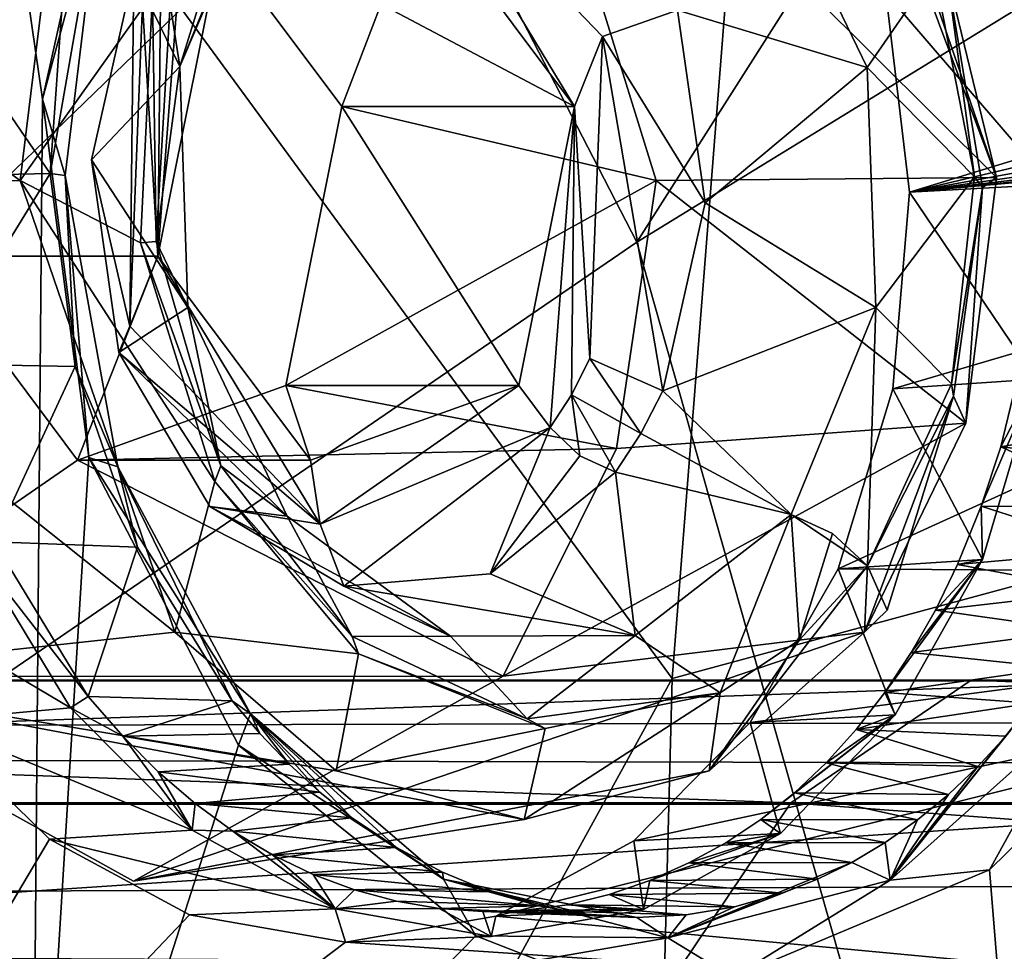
# Model space of a CAD drawing. Header units: metres. Extents: x -150 to 307, y -550 to 84.
# Tile 893 of 1056: x 209.76 to 214.26, y 5.69 to 9.95. Entities that reach past the tile are written whole.
import ezdxf

# ---------------------------------------------------------------- set-up
doc = ezdxf.new("R2010")
doc.units = ezdxf.units.M
doc.layers.add('solid_26006363', color=7, linetype='CONTINUOUS')

msp = doc.modelspace()

# ---------------------------------------------------------------- linework, layer by layer
at = {"layer": 'solid_26006363'}
for points in [[(212.583405, 8.932697, 928.192017), (210.618042, 12.746159, 926.440979), (222.933075, 25.208296, 934.411377)], [(212.583405, 8.932697, 928.192017), (222.933075, 25.208296, 934.411377), (226.778046, 17.647861, 937.837097)], [(213.810257, 4.600105, 929.285156), (212.583405, 8.932697, 928.192017), (226.778046, 17.647861, 937.837097)], [(213.810257, 4.600105, 929.285156), (226.778046, 17.647861, 937.837097), (229.17627, 9.082661, 939.973816)], [(210.618042, 12.746159, 926.440979), (199.540802, 0, 917.246277), (208.028397, 15.818866, 924.133667)], [(213.290482, 13.882104, 930.071228), (215.66008, 7.726824, 932.134583), (216.457001, 15.442872, 932.374939)], [(209.816238, 3.686797, 886.133728), (209.759247, 3.684539, 886.086365), (209.113022, 14.777157, 886.205627)], [(209.86647, 9.585838, 886.42627), (209.816238, 3.686797, 886.133728), (209.113022, 14.777157, 886.205627)], [(210.216171, 11.160434, 886.821838), (209.86647, 9.585838, 886.42627), (209.113022, 14.777157, 886.205627)], [(209.391617, 11.514729, 927.203979), (212.744339, 6.936975, 929.95697), (213.290482, 13.882104, 930.071228)], [(213.290482, 13.882104, 930.071228), (212.744339, 6.936975, 929.95697), (215.66008, 7.726824, 932.134583)], [(212.583405, 8.932697, 928.192017), (199.540802, 0, 917.246277), (210.618042, 12.746159, 926.440979)], [(209.391617, 11.514729, 927.203979), (208.929962, -0.000005, 927.139404), (212.744339, 6.936975, 929.95697)], [(210.537338, 10.485176, 891.738647), (211.233658, 9.552213, 892.359009), (211.970413, 11.473971, 893.015442)], [(211.233658, 9.552213, 892.359009), (212.670898, 9.213991, 893.639587), (211.970413, 11.473971, 893.015442)], [(214.226364, 9.2276, 891.474854), (211.970413, 11.473971, 893.015442), (212.670898, 9.213991, 893.639587)], [(214.226364, 9.2276, 891.474854), (213.514175, 11.295867, 890.98175), (211.970413, 11.473971, 893.015442)], [(213.568985, 10.992905, 890.547485), (213.514175, 11.295867, 890.98175), (214.226364, 9.2276, 891.474854)], [(210.1315, 10.568375, 886.824219), (209.86647, 9.585838, 886.42627), (210.216171, 11.160434, 886.821838)], [(213.999786, 10.163239, 890.85791), (213.568985, 10.992905, 890.547485), (214.226364, 9.2276, 891.474854)], [(210.494202, 9.736448, 888.223022), (210.450348, 10.020464, 887.850464), (210.867676, 10.94248, 888.261963)], [(210.941788, 10.785846, 888.409912), (210.494202, 9.736448, 888.223022), (210.867676, 10.94248, 888.261963)], [(210.941788, 10.785846, 888.409912), (210.883362, 10.685071, 888.618835), (210.494202, 9.736448, 888.223022)], [(212.426483, 9.872355, 891.279602), (211.556778, 10.776751, 890.504761), (212.768982, 9.993267, 891.2901)], [(212.297546, 9.552704, 891.164734), (211.556778, 10.776751, 890.504761), (212.426483, 9.872355, 891.279602)], [(212.297546, 9.552704, 891.164734), (211.600967, 10.4853, 890.544128), (211.556778, 10.776751, 890.504761)], [(210.283417, 10.167971, 889.0755), (210.494202, 9.736448, 888.223022), (210.883362, 10.685071, 888.618835)], [(212.768982, 9.993267, 891.2901), (213.177292, 10.679991, 890.539124), (213.634933, 9.731352, 890.852722)], [(213.634933, 9.731352, 890.852722), (213.177292, 10.679991, 890.539124), (213.941299, 10.175159, 890.808777)], [(210.1315, 10.568375, 886.824219), (209.97049, 9.237955, 886.601135), (209.86647, 9.585838, 886.42627)], [(209.901016, 9.247016, 886.828308), (209.97049, 9.237955, 886.601135), (210.1315, 10.568375, 886.824219)], [(209.964096, 10.126218, 886.940002), (209.901016, 9.247016, 886.828308), (210.1315, 10.568375, 886.824219)], [(212.297546, 9.552704, 891.164734), (210.537338, 10.485176, 891.738647), (211.600967, 10.4853, 890.544128)], [(212.297546, 9.552704, 891.164734), (211.233658, 9.552213, 892.359009), (210.537338, 10.485176, 891.738647)], [(209.764847, 9.213862, 887.678589), (207.892578, 9.206751, 889.382263), (208.073196, 10.430766, 889.543152)], [(209.901566, 10.33472, 887.854736), (209.764847, 9.213862, 887.678589), (208.073196, 10.430766, 889.543152)], [(210.369736, 10.067975, 887.786133), (209.764847, 9.213862, 887.678589), (209.901566, 10.33472, 887.854736)], [(210.393921, 8.868039, 889.468689), (210.406723, 10.186005, 889.480103), (210.505386, 10.335879, 889.567993)], [(210.648834, 10.143752, 889.695801), (210.393921, 8.868039, 889.468689), (210.505386, 10.335879, 889.567993)], [(210.393921, 8.868039, 889.468689), (210.322861, 10.020759, 889.405334), (210.406723, 10.186005, 889.480103)], [(213.634933, 9.731352, 890.852722), (213.941299, 10.175159, 890.808777), (214.126297, 9.231543, 890.907227)], [(214.126297, 9.231543, 890.907227), (213.941299, 10.175159, 890.808777), (213.999786, 10.163239, 890.85791)], [(209.318436, 10.098907, 887.69574), (209.901016, 9.247016, 886.828308), (209.964096, 10.126218, 886.940002)], [(210.648834, 10.143752, 889.695801), (209.584839, 10.143752, 890.890015), (209.329834, 8.868529, 890.662781)], [(210.648834, 10.143752, 889.695801), (209.329834, 8.868529, 890.662781), (210.393921, 8.868039, 889.468689)], [(210.283417, 10.167971, 889.0755), (210.089722, 9.308969, 888.902954), (210.494202, 9.736448, 888.223022)], [(210.264969, 8.548429, 889.35376), (210.089722, 9.308969, 888.902954), (210.283417, 10.167971, 889.0755)], [(210.322861, 10.020759, 889.405334), (210.264969, 8.548429, 889.35376), (210.283417, 10.167971, 889.0755)], [(214.162262, 9.182439, 890.934998), (213.999786, 10.163239, 890.85791), (214.226364, 9.2276, 891.474854)], [(214.126297, 9.231543, 890.907227), (213.999786, 10.163239, 890.85791), (214.162262, 9.182439, 890.934998)], [(209.318436, 10.098907, 887.69574), (209.256348, 9.233326, 887.590149), (209.901016, 9.247016, 886.828308)], [(214.473572, 9.19695, 891.994263), (213.721359, 10.073014, 892.723328), (214.363892, 10.088626, 891.956421)], [(210.369736, 10.067975, 887.786133), (210.313889, 8.929874, 887.669983), (209.764847, 9.213862, 887.678589)], [(210.385498, 8.935332, 887.730103), (210.313889, 8.929874, 887.669983), (210.369736, 10.067975, 887.786133)], [(210.385498, 8.935332, 887.730103), (210.369736, 10.067975, 887.786133), (210.450348, 10.020464, 887.850464)], [(213.721359, 10.073014, 892.723328), (213.828278, 9.161467, 892.757385), (216.762177, 10.060023, 895.358948)], [(214.473572, 9.19695, 891.994263), (213.828278, 9.161467, 892.757385), (213.721359, 10.073014, 892.723328)], [(213.828278, 9.161467, 892.757385), (216.979538, 9.906302, 895.539185), (216.762177, 10.060023, 895.358948)], [(210.393921, 8.868039, 889.468689), (210.264969, 8.548429, 889.35376), (210.322861, 10.020759, 889.405334)], [(210.494202, 9.736448, 888.223022), (210.385498, 8.935332, 887.730103), (210.450348, 10.020464, 887.850464)], [(212.426483, 9.872355, 891.279602), (212.768982, 9.993267, 891.2901), (212.894501, 9.111842, 891.401917)], [(212.894501, 9.111842, 891.401917), (212.768982, 9.993267, 891.2901), (213.634933, 9.731352, 890.852722)], [(213.828278, 9.161467, 892.757385), (217.204987, 9.779356, 895.728699), (216.979538, 9.906302, 895.539185)], [(212.297546, 9.552704, 891.164734), (212.426483, 9.872355, 891.279602), (212.368637, 8.400044, 891.228088)], [(212.368637, 8.400044, 891.228088), (212.426483, 9.872355, 891.279602), (212.700821, 8.252843, 891.229309)], [(212.426483, 9.872355, 891.279602), (212.894501, 9.111842, 891.401917), (212.700821, 8.252843, 891.229309)], [(213.828278, 9.161467, 892.757385), (217.436523, 9.680177, 895.925781), (217.204987, 9.779356, 895.728699)], [(210.089722, 9.308969, 888.902954), (210.530731, 8.63347, 888.177734), (210.494202, 9.736448, 888.223022)], [(210.494202, 9.736448, 888.223022), (210.530731, 8.63347, 888.177734), (210.385498, 8.935332, 887.730103)], [(212.894501, 9.111842, 891.401917), (213.634933, 9.731352, 890.852722), (213.674774, 8.634077, 890.810852)], [(213.674774, 8.634077, 890.810852), (213.634933, 9.731352, 890.852722), (214.126297, 9.231543, 890.907227)], [(213.828278, 9.161467, 892.757385), (217.67189, 9.609513, 896.128418), (217.436523, 9.680177, 895.925781)], [(209.86647, 9.585838, 886.42627), (210.078812, 7.948625, 886.510925), (209.816238, 3.686797, 886.133728)], [(209.97049, 9.237955, 886.601135), (210.078812, 7.948625, 886.510925), (209.86647, 9.585838, 886.42627)], [(213.828278, 9.161467, 892.757385), (217.909286, 9.567348, 896.335022), (217.67189, 9.609513, 896.128418)], [(211.233658, 9.552213, 892.359009), (210.978638, 8.27699, 892.131836), (212.670898, 9.213991, 893.639587)], [(212.042633, 8.27699, 890.937622), (210.978638, 8.27699, 892.131836), (211.233658, 9.552213, 892.359009)], [(212.297546, 9.552704, 891.164734), (212.042633, 8.27699, 890.937622), (211.233658, 9.552213, 892.359009)], [(212.297546, 9.552704, 891.164734), (212.186081, 8.084863, 891.06543), (212.042633, 8.27699, 890.937622)], [(212.297546, 9.552704, 891.164734), (212.28476, 8.234765, 891.15332), (212.186081, 8.084863, 891.06543)], [(212.297546, 9.552704, 891.164734), (212.368637, 8.400044, 891.228088), (212.28476, 8.234765, 891.15332)], [(213.503036, 7.439033, 892.384521), (218.207474, 7.406216, 896.47522), (218.146317, 9.553834, 896.543396)], [(213.75209, 8.261656, 892.640442), (213.503036, 7.439033, 892.384521), (218.146317, 9.553834, 896.543396)], [(213.828278, 9.161467, 892.757385), (213.75209, 8.261656, 892.640442), (218.146317, 9.553834, 896.543396)], [(213.828278, 9.161467, 892.757385), (218.146317, 9.553834, 896.543396), (217.909286, 9.567348, 896.335022)], [(210.089722, 9.308969, 888.902954), (210.21521, 8.427526, 889.014771), (210.530731, 8.63347, 888.177734)], [(210.264969, 8.548429, 889.35376), (210.21521, 8.427526, 889.014771), (210.089722, 9.308969, 888.902954)], [(209.256348, 9.233326, 887.590149), (209.36702, 8.375664, 887.633545), (209.901016, 9.247016, 886.828308)], [(209.36702, 8.375664, 887.633545), (210.01506, 8.363699, 886.868591), (209.901016, 9.247016, 886.828308)], [(209.901016, 9.247016, 886.828308), (210.01506, 8.363699, 886.868591), (209.97049, 9.237955, 886.601135)], [(209.97049, 9.237955, 886.601135), (210.210709, 7.905665, 886.723083), (210.078812, 7.948625, 886.510925)], [(210.01506, 8.363699, 886.868591), (210.210709, 7.905665, 886.723083), (209.97049, 9.237955, 886.601135)], [(214.086426, 8.105441, 891.299255), (214.226364, 9.2276, 891.474854), (212.670898, 9.213991, 893.639587)], [(213.674774, 8.634077, 890.810852), (214.126297, 9.231543, 890.907227), (214.020615, 8.285226, 890.763)], [(214.020615, 8.285226, 890.763), (214.126297, 9.231543, 890.907227), (214.162262, 9.182439, 890.934998)], [(214.162262, 9.182439, 890.934998), (214.226364, 9.2276, 891.474854), (214.086426, 8.105441, 891.299255)], [(209.764847, 9.213862, 887.678589), (210.470901, 7.149413, 888.178162), (207.892578, 9.206751, 889.382263)], [(210.470901, 7.149413, 888.178162), (208.593079, 6.946772, 890.006348), (207.892578, 9.206751, 889.382263)], [(210.653931, 7.838085, 887.895325), (210.470901, 7.149413, 888.178162), (209.764847, 9.213862, 887.678589)], [(210.313889, 8.929874, 887.669983), (210.653931, 7.838085, 887.895325), (209.764847, 9.213862, 887.678589)], [(210.978638, 8.27699, 892.131836), (212.49028, 7.989976, 893.478638), (212.670898, 9.213991, 893.639587)], [(214.086426, 8.105441, 891.299255), (212.670898, 9.213991, 893.639587), (212.49028, 7.989976, 893.478638)], [(214.405716, 8.306489, 891.88501), (213.828278, 9.161467, 892.757385), (214.473572, 9.19695, 891.994263)], [(214.020615, 8.285226, 890.763), (214.162262, 9.182439, 890.934998), (214.030731, 8.228838, 890.768616)], [(214.030731, 8.228838, 890.768616), (214.162262, 9.182439, 890.934998), (214.086426, 8.105441, 891.299255)], [(214.405716, 8.306489, 891.88501), (213.75209, 8.261656, 892.640442), (213.828278, 9.161467, 892.757385)], [(212.700821, 8.252843, 891.229309), (212.894501, 9.111842, 891.401917), (213.674774, 8.634077, 890.810852)], [(213.810257, 4.600105, 929.285156), (229.17627, 9.082661, 939.973816), (229.99118, 0.000344, 940.69989)], [(213.810257, 4.600105, 929.285156), (199.540802, 0, 917.246277), (212.583405, 8.932697, 928.192017)], [(210.682068, 7.90926, 887.922424), (210.313889, 8.929874, 887.669983), (210.385498, 8.935332, 887.730103)], [(210.682068, 7.90926, 887.922424), (210.653931, 7.838085, 887.895325), (210.313889, 8.929874, 887.669983)], [(210.530731, 8.63347, 888.177734), (210.682068, 7.90926, 887.922424), (210.385498, 8.935332, 887.730103)], [(210.026138, 7.935566, 891.283142), (209.329834, 8.868529, 890.662781), (208.593079, 6.946772, 890.006348)], [(210.393921, 8.868039, 889.468689), (209.329834, 8.868529, 890.662781), (210.026138, 7.935566, 891.283142)], [(210.393921, 8.868039, 889.468689), (210.026138, 7.935566, 891.283142), (211.0905, 7.935442, 890.089294)], [(210.393921, 8.868039, 889.468689), (211.134674, 7.643996, 890.128662), (210.264969, 8.548429, 889.35376)], [(210.393921, 8.868039, 889.468689), (211.0905, 7.935442, 890.089294), (211.134674, 7.643996, 890.128662)], [(210.21521, 8.427526, 889.014771), (210.984528, 7.679707, 888.496948), (210.530731, 8.63347, 888.177734)], [(210.530731, 8.63347, 888.177734), (210.984528, 7.679707, 888.496948), (210.682068, 7.90926, 887.922424)], [(212.700821, 8.252843, 891.229309), (213.674774, 8.634077, 890.810852), (213.288345, 7.686773, 890.426697)], [(213.674774, 8.634077, 890.810852), (213.637512, 7.453203, 890.394043), (213.288345, 7.686773, 890.426697)], [(213.674774, 8.634077, 890.810852), (214.020615, 8.285226, 890.763), (213.637512, 7.453203, 890.394043)], [(210.264969, 8.548429, 889.35376), (211.134674, 7.643996, 890.128662), (210.21521, 8.427526, 889.014771)], [(210.21521, 8.427526, 889.014771), (210.631332, 7.724264, 889.385498), (210.984528, 7.679707, 888.496948)], [(211.134674, 7.643996, 890.128662), (210.631332, 7.724264, 889.385498), (210.21521, 8.427526, 889.014771)], [(209.36702, 8.375664, 887.633545), (209.643143, 7.562428, 887.821838), (210.01506, 8.363699, 886.868591)], [(212.28476, 8.234765, 891.15332), (212.368637, 8.400044, 891.228088), (212.601715, 8.057538, 891.141052)], [(212.368637, 8.400044, 891.228088), (212.700821, 8.252843, 891.229309), (212.601715, 8.057538, 891.141052)], [(209.643143, 7.562428, 887.821838), (210.300034, 7.538724, 887.059326), (210.01506, 8.363699, 886.868591)], [(210.01506, 8.363699, 886.868591), (210.300034, 7.538724, 887.059326), (210.210709, 7.905665, 886.723083)], [(214.020615, 8.285226, 890.763), (214.030731, 8.228838, 890.768616), (213.637512, 7.453203, 890.394043)], [(214.163055, 7.481541, 891.634399), (213.75209, 8.261656, 892.640442), (214.405716, 8.306489, 891.88501)], [(214.156662, 7.724877, 891.641052), (214.163055, 7.481541, 891.634399), (214.405716, 8.306489, 891.88501)], [(214.245636, 7.997525, 891.731262), (214.156662, 7.724877, 891.641052), (214.405716, 8.306489, 891.88501)], [(214.311523, 8.26748, 891.802063), (214.245636, 7.997525, 891.731262), (214.405716, 8.306489, 891.88501)], [(210.978638, 8.27699, 892.131836), (210.026138, 7.935566, 891.283142), (212.49028, 7.989976, 893.478638)], [(211.0905, 7.935442, 890.089294), (210.026138, 7.935566, 891.283142), (210.978638, 8.27699, 892.131836)], [(211.0905, 7.935442, 890.089294), (210.978638, 8.27699, 892.131836), (212.042633, 8.27699, 890.937622)], [(211.0905, 7.935442, 890.089294), (212.042633, 8.27699, 890.937622), (211.134674, 7.643996, 890.128662)], [(212.042633, 8.27699, 890.937622), (212.186081, 8.084863, 891.06543), (211.134674, 7.643996, 890.128662)], [(212.601715, 8.057538, 891.141052), (212.700821, 8.252843, 891.229309), (213.288345, 7.686773, 890.426697)], [(214.163055, 7.481541, 891.634399), (213.503036, 7.439033, 892.384521), (213.75209, 8.261656, 892.640442)], [(214.311523, 8.26748, 891.802063), (214.976578, 8.127849, 891.024109), (214.245636, 7.997525, 891.731262)], [(212.28476, 8.234765, 891.15332), (212.322754, 7.956401, 891.105164), (212.186081, 8.084863, 891.06543)], [(212.28476, 8.234765, 891.15332), (212.601715, 8.057538, 891.141052), (212.485107, 7.880406, 891.03717)], [(212.28476, 8.234765, 891.15332), (212.485107, 7.880406, 891.03717), (212.322754, 7.956401, 891.105164)], [(214.030731, 8.228838, 890.768616), (214.086426, 8.105441, 891.299255), (213.623001, 7.149033, 890.859436)], [(213.726227, 7.25055, 890.596985), (214.030731, 8.228838, 890.768616), (213.623001, 7.149033, 890.859436)], [(213.726227, 7.25055, 890.596985), (213.637512, 7.453203, 890.394043), (214.030731, 8.228838, 890.768616)], [(214.086426, 8.105441, 891.299255), (212.49028, 7.989976, 893.478638), (211.971146, 6.947695, 893.016113)], [(214.086426, 8.105441, 891.299255), (211.971146, 6.947695, 893.016113), (213.623001, 7.149033, 890.859436)], [(214.245636, 7.997525, 891.731262), (214.976578, 8.127849, 891.024109), (214.922577, 7.921034, 890.966309)], [(211.134674, 7.643996, 890.128662), (212.186081, 8.084863, 891.06543), (211.243378, 7.359254, 889.930786)], [(212.186081, 8.084863, 891.06543), (211.912033, 7.415575, 890.52655), (211.243378, 7.359254, 889.930786)], [(212.186081, 8.084863, 891.06543), (212.322754, 7.956401, 891.105164), (211.912033, 7.415575, 890.52655)], [(212.485107, 7.880406, 891.03717), (212.601715, 8.057538, 891.141052), (213.288345, 7.686773, 890.426697)], [(210.026138, 7.935566, 891.283142), (211.971146, 6.947695, 893.016113), (212.49028, 7.989976, 893.478638)], [(214.245636, 7.997525, 891.731262), (214.857986, 7.719668, 890.900085), (214.156662, 7.724877, 891.641052)], [(214.245636, 7.997525, 891.731262), (214.922577, 7.921034, 890.966309), (214.857986, 7.719668, 890.900085)], [(210.026138, 7.935566, 891.283142), (208.593079, 6.946772, 890.006348), (211.971146, 6.947695, 893.016113)], [(210.078812, 7.948625, 886.510925), (210.761353, 6.633535, 887.018311), (209.816238, 3.686797, 886.133728)], [(210.817581, 6.776824, 887.178589), (210.761353, 6.633535, 887.018311), (210.078812, 7.948625, 886.510925)], [(210.210709, 7.905665, 886.723083), (210.817581, 6.776824, 887.178589), (210.078812, 7.948625, 886.510925)], [(212.322754, 7.956401, 891.105164), (212.485107, 7.880406, 891.03717), (211.912033, 7.415575, 890.52655)], [(210.210709, 7.905665, 886.723083), (210.732574, 6.836057, 887.383484), (210.817581, 6.776824, 887.178589)], [(210.300034, 7.538724, 887.059326), (210.732574, 6.836057, 887.383484), (210.210709, 7.905665, 886.723083)], [(211.281601, 7.130274, 888.387146), (210.653931, 7.838085, 887.895325), (210.682068, 7.90926, 887.922424)], [(210.984528, 7.679707, 888.496948), (211.281601, 7.130274, 888.387146), (210.682068, 7.90926, 887.922424)], [(211.912033, 7.415575, 890.52655), (212.485107, 7.880406, 891.03717), (212.574509, 7.133693, 889.795593)], [(212.485107, 7.880406, 891.03717), (213.288345, 7.686773, 890.426697), (212.574509, 7.133693, 889.795593)], [(210.653931, 7.838085, 887.895325), (211.31076, 7.050279, 888.407959), (210.470901, 7.149413, 888.178162)], [(211.281601, 7.130274, 888.387146), (211.31076, 7.050279, 888.407959), (210.653931, 7.838085, 887.895325)], [(210.631332, 7.724264, 889.385498), (211.731766, 7.131998, 889.089783), (210.984528, 7.679707, 888.496948)], [(210.631332, 7.724264, 889.385498), (211.243378, 7.359254, 889.930786), (211.731766, 7.131998, 889.089783)], [(211.134674, 7.643996, 890.128662), (211.243378, 7.359254, 889.930786), (210.631332, 7.724264, 889.385498)], [(212.56279, -0.000019, 929.918945), (215.45134, -0.000019, 932.097229), (215.66008, 7.726824, 932.134583)], [(212.744339, 6.936975, 929.95697), (212.56279, -0.000019, 929.918945), (215.66008, 7.726824, 932.134583)], [(214.156662, 7.724877, 891.641052), (214.783051, 7.524623, 890.825745), (214.048401, 7.458576, 891.535156)], [(214.156662, 7.724877, 891.641052), (214.048401, 7.458576, 891.535156), (214.163055, 7.481541, 891.634399)], [(214.156662, 7.724877, 891.641052), (214.857986, 7.719668, 890.900085), (214.783051, 7.524623, 890.825745)], [(210.984528, 7.679707, 888.496948), (211.731766, 7.131998, 889.089783), (211.281601, 7.130274, 888.387146)], [(212.574509, 7.133693, 889.795593), (213.288345, 7.686773, 890.426697), (212.963852, 6.87267, 889.794678)], [(213.288345, 7.686773, 890.426697), (213.325485, 7.114678, 890.11261), (212.963852, 6.87267, 889.794678)], [(213.288345, 7.686773, 890.426697), (213.637512, 7.453203, 890.394043), (213.477341, 7.600777, 890.348572)], [(213.288345, 7.686773, 890.426697), (213.477341, 7.600777, 890.348572), (213.325485, 7.114678, 890.11261)], [(209.565308, 7.512003, 887.754517), (210.07518, 6.854749, 888.149475), (209.643143, 7.562428, 887.821838)], [(209.643143, 7.562428, 887.821838), (210.07518, 6.854749, 888.149475), (210.300034, 7.538724, 887.059326)], [(213.477341, 7.600777, 890.348572), (213.637512, 7.453203, 890.394043), (213.325485, 7.114678, 890.11261)], [(210.07518, 6.854749, 888.149475), (210.732574, 6.836057, 887.383484), (210.300034, 7.538724, 887.059326)], [(214.048401, 7.458576, 891.535156), (214.783051, 7.524623, 890.825745), (214.698151, 7.33679, 890.74353)], [(209.565308, 7.512003, 887.754517), (208.904678, 7.449729, 888.50354), (209.993561, 6.802894, 888.078979)], [(209.565308, 7.512003, 887.754517), (209.993561, 6.802894, 888.078979), (210.07518, 6.854749, 888.149475)], [(213.763855, 6.771039, 891.259949), (213.503036, 7.439033, 892.384521), (214.163055, 7.481541, 891.634399)], [(213.715729, 6.874007, 891.22345), (213.763855, 6.771039, 891.259949), (214.163055, 7.481541, 891.634399)], [(213.836823, 7.056861, 891.335205), (213.715729, 6.874007, 891.22345), (214.163055, 7.481541, 891.634399)], [(213.94725, 7.250491, 891.438599), (213.836823, 7.056861, 891.335205), (214.163055, 7.481541, 891.634399)], [(214.048401, 7.458576, 891.535156), (213.94725, 7.250491, 891.438599), (214.163055, 7.481541, 891.634399)], [(209.993561, 6.802894, 888.078979), (208.904678, 7.449729, 888.50354), (209.344574, 6.744798, 888.838013)], [(213.637512, 7.453203, 890.394043), (213.623001, 7.149033, 890.859436), (212.91333, 6.515105, 890.226868)], [(213.325485, 7.114678, 890.11261), (213.637512, 7.453203, 890.394043), (212.91333, 6.515105, 890.226868)], [(213.503036, 7.439033, 892.384521), (213.100876, 6.736959, 892.007996), (218.207474, 7.406216, 896.47522)], [(213.763855, 6.771039, 891.259949), (213.100876, 6.736959, 892.007996), (213.503036, 7.439033, 892.384521)], [(213.726227, 7.25055, 890.596985), (213.623001, 7.149033, 890.859436), (213.637512, 7.453203, 890.394043)], [(214.048401, 7.458576, 891.535156), (214.698151, 7.33679, 890.74353), (213.94725, 7.250491, 891.438599)], [(211.243378, 7.359254, 889.930786), (211.912033, 7.415575, 890.52655), (212.574509, 7.133693, 889.795593)], [(211.938965, 5.85054, 890.983215), (218.253159, 5.258919, 896.424255), (218.207474, 7.406216, 896.47522)], [(212.569382, 6.195541, 891.532043), (211.938965, 5.85054, 890.983215), (218.207474, 7.406216, 896.47522)], [(213.100876, 6.736959, 892.007996), (212.569382, 6.195541, 891.532043), (218.207474, 7.406216, 896.47522)], [(211.243378, 7.359254, 889.930786), (212.574509, 7.133693, 889.795593), (211.731766, 7.131998, 889.089783)], [(213.94725, 7.250491, 891.438599), (214.698151, 7.33679, 890.74353), (214.603806, 7.157053, 890.654053)], [(213.94725, 7.250491, 891.438599), (214.603806, 7.157053, 890.654053), (213.836823, 7.056861, 891.335205)], [(213.836823, 7.056861, 891.335205), (214.603806, 7.157053, 890.654053), (214.500427, 6.986174, 890.557617)], [(210.470901, 7.149413, 888.178162), (211.20871, 6.515816, 888.7771), (208.593079, 6.946772, 890.006348)], [(213.623001, 7.149033, 890.859436), (211.971146, 6.947695, 893.016113), (210.281555, 6.010489, 891.510742)], [(212.91333, 6.515105, 890.226868), (213.623001, 7.149033, 890.859436), (210.281555, 6.010489, 891.510742)], [(211.31076, 7.050279, 888.407959), (211.20871, 6.515816, 888.7771), (210.470901, 7.149413, 888.178162)], [(211.731766, 7.131998, 889.089783), (212.082138, 6.753215, 889.043762), (211.281601, 7.130274, 888.387146)], [(212.082138, 6.753215, 889.043762), (211.31076, 7.050279, 888.407959), (211.281601, 7.130274, 888.387146)], [(211.731766, 7.131998, 889.089783), (212.574509, 7.133693, 889.795593), (212.082138, 6.753215, 889.043762)], [(212.574509, 7.133693, 889.795593), (212.963852, 6.87267, 889.794678), (212.082138, 6.753215, 889.043762)], [(212.963852, 6.87267, 889.794678), (213.325485, 7.114678, 890.11261), (212.91333, 6.515105, 890.226868)], [(211.31076, 7.050279, 888.407959), (212.163803, 6.70855, 889.110657), (211.20871, 6.515816, 888.7771)], [(212.082138, 6.753215, 889.043762), (212.163803, 6.70855, 889.110657), (211.31076, 7.050279, 888.407959)], [(213.836823, 7.056861, 891.335205), (214.500427, 6.986174, 890.557617), (213.715729, 6.874007, 891.22345)], [(213.715729, 6.874007, 891.22345), (214.500427, 6.986174, 890.557617), (214.388519, 6.825006, 890.454651)], [(208.593079, 6.946772, 890.006348), (210.281555, 6.010489, 891.510742), (211.971146, 6.947695, 893.016113)], [(212.068008, 6.293321, 889.498047), (210.281555, 6.010489, 891.510742), (208.593079, 6.946772, 890.006348)], [(211.20871, 6.515816, 888.7771), (212.068008, 6.293321, 889.498047), (208.593079, 6.946772, 890.006348)], [(208.929962, -0.000005, 927.139404), (212.56279, -0.000019, 929.918945), (212.744339, 6.936975, 929.95697)], [(54.968628, 6.367424, 673.933228), (56.796795, 6.92875, 674.492188), (290.670074, 6.369913, -96.992836)], [(56.796795, 6.92875, 674.492188), (292.50061, 6.929883, -96.433189), (290.670074, 6.369913, -96.992836)], [(56.796795, 6.92875, 674.492188), (58.702145, 6.92875, 675.074707), (292.50061, 6.929883, -96.433189)], [(58.702145, 6.92875, 675.074707), (294.407837, 6.92732, -95.85009), (292.50061, 6.929883, -96.433189)], [(58.702145, 6.92875, 675.074707), (60.530315, 6.367424, 675.633606), (294.407837, 6.92732, -95.85009)], [(60.530315, 6.367424, 675.633606), (296.237, 6.362432, -95.290863), (294.407837, 6.92732, -95.85009)], [(197.13623, 6.369913, -279.34082), (213.28717, 6.369913, -272.78714), (197.749603, 6.929883, -281.154053)], [(197.749603, 6.929883, -281.154053), (214.110718, 6.929883, -274.515076), (198.388687, 6.92732, -283.043274)], [(213.28717, 6.369913, -272.78714), (214.110718, 6.929883, -274.515076), (197.749603, 6.929883, -281.154053)], [(214.110718, 6.929883, -274.515076), (214.968781, 6.92732, -276.31543), (198.388687, 6.92732, -283.043274)], [(198.388687, 6.92732, -283.043274), (214.968781, 6.92732, -276.31543), (199.001602, 6.362432, -284.855133)], [(214.968781, 6.92732, -276.31543), (215.791702, 6.362432, -278.042084), (199.001602, 6.362432, -284.855133)], [(213.28717, 6.369913, -272.78714), (228.54953, 6.369913, -264.369049), (214.110718, 6.929883, -274.515076)], [(214.110718, 6.929883, -274.515076), (229.571686, 6.929883, -265.987457), (214.968781, 6.92732, -276.31543)], [(228.54953, 6.369913, -264.369049), (229.571686, 6.929883, -265.987457), (214.110718, 6.929883, -274.515076)], [(210.232758, 6.673293, 888.273193), (210.07518, 6.854749, 888.149475), (209.993561, 6.802894, 888.078979)], [(210.232758, 6.673293, 888.273193), (210.732574, 6.836057, 887.383484), (210.07518, 6.854749, 888.149475)], [(212.963852, 6.87267, 889.794678), (212.91333, 6.515105, 890.226868), (212.068008, 6.293321, 889.498047)], [(212.163803, 6.70855, 889.110657), (212.963852, 6.87267, 889.794678), (212.068008, 6.293321, 889.498047)], [(212.082138, 6.753215, 889.043762), (212.963852, 6.87267, 889.794678), (212.163803, 6.70855, 889.110657)], [(213.715729, 6.874007, 891.22345), (214.388519, 6.825006, 890.454651), (213.585556, 6.704629, 891.104858)], [(213.715729, 6.874007, 891.22345), (213.585556, 6.704629, 891.104858), (213.763855, 6.771039, 891.259949)], [(209.993561, 6.802894, 888.078979), (209.344574, 6.744798, 888.838013), (210.551041, 6.243694, 888.521606)], [(210.232758, 6.673293, 888.273193), (209.993561, 6.802894, 888.078979), (210.551041, 6.243694, 888.521606)], [(210.232758, 6.673293, 888.273193), (210.859558, 6.685745, 887.482056), (210.732574, 6.836057, 887.383484)], [(210.732574, 6.836057, 887.383484), (210.859558, 6.685745, 887.482056), (210.817581, 6.776824, 887.178589)], [(213.585556, 6.704629, 891.104858), (214.388519, 6.825006, 890.454651), (214.268585, 6.674395, 890.345642)], [(214.388519, 6.825006, 890.454651), (214.586334, 6.770924, 890.350098), (213.739838, 6.015216, 889.598389)], [(214.268585, 6.674395, 890.345642), (214.388519, 6.825006, 890.454651), (213.739838, 6.015216, 889.598389)], [(210.817581, 6.776824, 887.178589), (211.698883, 6.020398, 887.881226), (210.761353, 6.633535, 887.018311)], [(211.483597, 6.164853, 887.978882), (211.698883, 6.020398, 887.881226), (210.817581, 6.776824, 887.178589)], [(211.280197, 6.300986, 887.815063), (211.483597, 6.164853, 887.978882), (210.817581, 6.776824, 887.178589)], [(211.133865, 6.417627, 887.698242), (211.280197, 6.300986, 887.815063), (210.817581, 6.776824, 887.178589)], [(210.9935, 6.546072, 887.587158), (211.133865, 6.417627, 887.698242), (210.817581, 6.776824, 887.178589)], [(210.859558, 6.685745, 887.482056), (210.9935, 6.546072, 887.587158), (210.817581, 6.776824, 887.178589)], [(213.239517, 6.229286, 890.790039), (213.100876, 6.736959, 892.007996), (213.763855, 6.771039, 891.259949)], [(213.149872, 6.293331, 890.71637), (213.239517, 6.229286, 890.790039), (213.763855, 6.771039, 891.259949)], [(213.302872, 6.414778, 890.851624), (213.149872, 6.293331, 890.71637), (213.763855, 6.771039, 891.259949)], [(213.447922, 6.551464, 890.980896), (213.302872, 6.414778, 890.851624), (213.763855, 6.771039, 891.259949)], [(213.585556, 6.704629, 891.104858), (213.447922, 6.551464, 890.980896), (213.763855, 6.771039, 891.259949)], [(213.739838, 6.015216, 889.598389), (214.586334, 6.770924, 890.350098), (214.195068, 6.062963, 889.888855)], [(214.586334, 6.770924, 890.350098), (214.602234, 6.46374, 890.252258), (214.195068, 6.062963, 889.888855)], [(209.897736, 6.203674, 889.277832), (209.344574, 6.744798, 888.838013), (208.29306, 3.495356, 887.854492)], [(210.551041, 6.243694, 888.521606), (209.344574, 6.744798, 888.838013), (209.897736, 6.203674, 889.277832)], [(212.163803, 6.70855, 889.110657), (212.068008, 6.293321, 889.498047), (211.20871, 6.515816, 888.7771)], [(213.239517, 6.229286, 890.790039), (212.569382, 6.195541, 891.532043), (213.100876, 6.736959, 892.007996)], [(210.232758, 6.673293, 888.273193), (210.9935, 6.546072, 887.587158), (210.859558, 6.685745, 887.482056)], [(210.395508, 6.510221, 888.402405), (210.9935, 6.546072, 887.587158), (210.232758, 6.673293, 888.273193)], [(210.395508, 6.510221, 888.402405), (210.232758, 6.673293, 888.273193), (210.551041, 6.243694, 888.521606)], [(213.585556, 6.704629, 891.104858), (214.141144, 6.53492, 890.231018), (213.447922, 6.551464, 890.980896)], [(213.585556, 6.704629, 891.104858), (214.268585, 6.674395, 890.345642), (214.141144, 6.53492, 890.231018)], [(214.141144, 6.53492, 890.231018), (214.268585, 6.674395, 890.345642), (213.739838, 6.015216, 889.598389)], [(210.761353, 6.633535, 887.018311), (211.846512, 5.761363, 887.891968), (209.816238, 3.686797, 886.133728)], [(211.698883, 6.020398, 887.881226), (211.846512, 5.761363, 887.891968), (210.761353, 6.633535, 887.018311)], [(210.395508, 6.510221, 888.402405), (211.133865, 6.417627, 887.698242), (210.9935, 6.546072, 887.587158)], [(213.447922, 6.551464, 890.980896), (214.006622, 6.406985, 890.111145), (213.302872, 6.414778, 890.851624)], [(213.447922, 6.551464, 890.980896), (214.141144, 6.53492, 890.231018), (214.006622, 6.406985, 890.111145)], [(214.006622, 6.406985, 890.111145), (214.141144, 6.53492, 890.231018), (213.739838, 6.015216, 889.598389)], [(212.068008, 6.293321, 889.498047), (212.91333, 6.515105, 890.226868), (210.281555, 6.010489, 891.510742)], [(210.563507, 6.365559, 888.537048), (211.133865, 6.417627, 887.698242), (210.395508, 6.510221, 888.402405)], [(210.563507, 6.365559, 888.537048), (210.395508, 6.510221, 888.402405), (210.551041, 6.243694, 888.521606)], [(214.195068, 6.062963, 889.888855), (214.602234, 6.46374, 890.252258), (214.688553, -0.000087, 890.190491)], [(210.563507, 6.365559, 888.537048), (211.280197, 6.300986, 887.815063), (211.133865, 6.417627, 887.698242)], [(213.302872, 6.414778, 890.851624), (213.865341, 6.290974, 889.986328), (213.149872, 6.293331, 890.71637)], [(213.302872, 6.414778, 890.851624), (214.006622, 6.406985, 890.111145), (213.865341, 6.290974, 889.986328)], [(213.865341, 6.290974, 889.986328), (214.006622, 6.406985, 890.111145), (213.739838, 6.015216, 889.598389)], [(53.365746, 5.290247, 673.443176), (54.968628, 6.367424, 673.933228), (289.06488, 5.292864, -97.483597)], [(54.968628, 6.367424, 673.933228), (290.670074, 6.369913, -96.992836), (289.06488, 5.292864, -97.483597)], [(60.530315, 6.367424, 675.633606), (62.133198, 5.290247, 676.123657), (296.237, 6.362432, -95.290863)], [(62.133198, 5.290247, 676.123657), (297.839539, 5.281072, -94.800919), (296.237, 6.362432, -95.290863)], [(196.598343, 5.292864, -277.750793), (212.564987, 5.292864, -271.271881), (197.13623, 6.369913, -279.34082)], [(212.564987, 5.292864, -271.271881), (213.28717, 6.369913, -272.78714), (197.13623, 6.369913, -279.34082)], [(199.001602, 6.362432, -284.855133), (215.791702, 6.362432, -278.042084), (199.538589, 5.281072, -286.442535)], [(215.791702, 6.362432, -278.042084), (216.512695, 5.281072, -279.55484), (199.538589, 5.281072, -286.442535)], [(210.736908, 6.239326, 888.677185), (210.563507, 6.365559, 888.537048), (210.551041, 6.243694, 888.521606)], [(210.736908, 6.239326, 888.677185), (211.280197, 6.300986, 887.815063), (210.563507, 6.365559, 888.537048)], [(212.564987, 5.292864, -271.271881), (227.653198, 5.292864, -262.94986), (213.28717, 6.369913, -272.78714)], [(227.653198, 5.292864, -262.94986), (228.54953, 6.369913, -264.369049), (213.28717, 6.369913, -272.78714)], [(210.736908, 6.239326, 888.677185), (211.483597, 6.164853, 887.978882), (211.280197, 6.300986, 887.815063)], [(213.149872, 6.293331, 890.71637), (213.717957, 6.187496, 889.857056), (212.989105, 6.186785, 890.575378)], [(213.149872, 6.293331, 890.71637), (212.989105, 6.186785, 890.575378), (213.239517, 6.229286, 890.790039)], [(213.149872, 6.293331, 890.71637), (213.865341, 6.290974, 889.986328), (213.717957, 6.187496, 889.857056)], [(213.717957, 6.187496, 889.857056), (213.865341, 6.290974, 889.986328), (213.739838, 6.015216, 889.598389)], [(210.551041, 6.243694, 888.521606), (209.897736, 6.203674, 889.277832), (211.203873, 5.884356, 889.055176)], [(210.736908, 6.239326, 888.677185), (210.551041, 6.243694, 888.521606), (211.203873, 5.884356, 889.055176)], [(210.917068, 6.131432, 888.823975), (211.483597, 6.164853, 887.978882), (210.736908, 6.239326, 888.677185)], [(210.917068, 6.131432, 888.823975), (210.736908, 6.239326, 888.677185), (211.203873, 5.884356, 889.055176)], [(212.613556, 5.881294, 890.244751), (212.569382, 6.195541, 891.532043), (213.239517, 6.229286, 890.790039)], [(212.642212, 6.014888, 890.27417), (212.613556, 5.881294, 890.244751), (213.239517, 6.229286, 890.790039)], [(212.820557, 6.094647, 890.428589), (212.642212, 6.014888, 890.27417), (213.239517, 6.229286, 890.790039)], [(212.989105, 6.186785, 890.575378), (212.820557, 6.094647, 890.428589), (213.239517, 6.229286, 890.790039)], [(210.538879, 5.857256, 889.802124), (209.897736, 6.203674, 889.277832), (208.29306, 3.495356, 887.854492)], [(211.203873, 5.884356, 889.055176), (209.897736, 6.203674, 889.277832), (210.538879, 5.857256, 889.802124)], [(212.613556, 5.881294, 890.244751), (211.938965, 5.85054, 890.983215), (212.569382, 6.195541, 891.532043)], [(212.989105, 6.186785, 890.575378), (213.565247, 6.097076, 889.72406), (212.820557, 6.094647, 890.428589)], [(212.989105, 6.186785, 890.575378), (213.717957, 6.187496, 889.857056), (213.565247, 6.097076, 889.72406)], [(213.565247, 6.097076, 889.72406), (213.717957, 6.187496, 889.857056), (213.739838, 6.015216, 889.598389)], [(210.917068, 6.131432, 888.823975), (211.694946, 6.051851, 888.150635), (211.483597, 6.164853, 887.978882)], [(211.102951, 6.042006, 888.976501), (211.694946, 6.051851, 888.150635), (210.917068, 6.131432, 888.823975)], [(211.102951, 6.042006, 888.976501), (210.917068, 6.131432, 888.823975), (211.203873, 5.884356, 889.055176)], [(211.483597, 6.164853, 887.978882), (211.694946, 6.051851, 888.150635), (211.698883, 6.020398, 887.881226)], [(212.820557, 6.094647, 890.428589), (213.408249, 6.020124, 889.588196), (212.642212, 6.014888, 890.27417)], [(213.565247, 6.097076, 889.72406), (213.739838, 6.015216, 889.598389), (212.724869, 5.751508, 888.731201)], [(213.408249, 6.020124, 889.588196), (213.565247, 6.097076, 889.72406), (212.724869, 5.751508, 888.731201)], [(212.820557, 6.094647, 890.428589), (213.565247, 6.097076, 889.72406), (213.408249, 6.020124, 889.588196)], [(211.102951, 6.042006, 888.976501), (211.912506, 5.962606, 888.328796), (211.694946, 6.051851, 888.150635)], [(211.292328, 5.971305, 889.132874), (211.912506, 5.962606, 888.328796), (211.102951, 6.042006, 888.976501)], [(211.292328, 5.971305, 889.132874), (211.102951, 6.042006, 888.976501), (211.203873, 5.884356, 889.055176)], [(211.694946, 6.051851, 888.150635), (211.912506, 5.962606, 888.328796), (211.698883, 6.020398, 887.881226)], [(213.020996, 5.571158, 888.874329), (214.195068, 6.062963, 889.888855), (214.688553, -0.000087, 890.190491)], [(213.739838, 6.015216, 889.598389), (214.195068, 6.062963, 889.888855), (213.020996, 5.571158, 888.874329)], [(211.698883, 6.020398, 887.881226), (212.724869, 5.751508, 888.731201), (211.846512, 5.761363, 887.891968)], [(212.583344, 5.845007, 888.886292), (212.724869, 5.751508, 888.731201), (211.698883, 6.020398, 887.881226)], [(212.358582, 5.858659, 888.698242), (212.583344, 5.845007, 888.886292), (211.698883, 6.020398, 887.881226)], [(212.134476, 5.897904, 888.511963), (212.358582, 5.858659, 888.698242), (211.698883, 6.020398, 887.881226)], [(211.912506, 5.962606, 888.328796), (212.134476, 5.897904, 888.511963), (211.698883, 6.020398, 887.881226)], [(212.642212, 6.014888, 890.27417), (213.247787, 5.956888, 889.450134), (212.456253, 5.949797, 890.114136)], [(212.642212, 6.014888, 890.27417), (212.456253, 5.949797, 890.114136), (212.613556, 5.881294, 890.244751)], [(212.642212, 6.014888, 890.27417), (213.408249, 6.020124, 889.588196), (213.247787, 5.956888, 889.450134)], [(213.247787, 5.956888, 889.450134), (213.408249, 6.020124, 889.588196), (212.724869, 5.751508, 888.731201)], [(212.724869, 5.751508, 888.731201), (213.739838, 6.015216, 889.598389), (213.020996, 5.571158, 888.874329)], [(211.48349, 5.919558, 889.291748), (211.292328, 5.971305, 889.132874), (211.203873, 5.884356, 889.055176)], [(211.292328, 5.971305, 889.132874), (212.134476, 5.897904, 888.511963), (211.912506, 5.962606, 888.328796)], [(211.48349, 5.919558, 889.291748), (212.134476, 5.897904, 888.511963), (211.292328, 5.971305, 889.132874)], [(212.456253, 5.949797, 890.114136), (213.02951, 5.89425, 889.263611), (212.266342, 5.903062, 889.951599)], [(212.456253, 5.949797, 890.114136), (212.266342, 5.903062, 889.951599), (212.613556, 5.881294, 890.244751)], [(212.456253, 5.949797, 890.114136), (213.247787, 5.956888, 889.450134), (213.02951, 5.89425, 889.263611)], [(213.02951, 5.89425, 889.263611), (213.247787, 5.956888, 889.450134), (212.724869, 5.751508, 888.731201)], [(211.679779, 5.886628, 889.455811), (211.48349, 5.919558, 889.291748), (211.203873, 5.884356, 889.055176)], [(211.679779, 5.886628, 889.455811), (212.134476, 5.897904, 888.511963), (211.48349, 5.919558, 889.291748)], [(211.679779, 5.886628, 889.455811), (212.358582, 5.858659, 888.698242), (212.134476, 5.897904, 888.511963)], [(212.266342, 5.903062, 889.951599), (212.807556, 5.856884, 889.075256), (212.075027, 5.877846, 889.78894)], [(212.266342, 5.903062, 889.951599), (212.075027, 5.877846, 889.78894), (212.613556, 5.881294, 890.244751)], [(212.266342, 5.903062, 889.951599), (213.02951, 5.89425, 889.263611), (212.807556, 5.856884, 889.075256)], [(211.250961, 5.731557, 890.396973), (210.538879, 5.857256, 889.802124), (208.29306, 3.495356, 887.854492)], [(211.203873, 5.884356, 889.055176), (210.538879, 5.857256, 889.802124), (211.250961, 5.731557, 890.396973)], [(211.679779, 5.886628, 889.455811), (211.203873, 5.884356, 889.055176), (211.916199, 5.757743, 889.65033)], [(211.203873, 5.884356, 889.055176), (211.250961, 5.731557, 890.396973), (211.916199, 5.757743, 889.65033)], [(211.938965, 5.85054, 890.983215), (211.250961, 5.731557, 890.396973), (218.253159, 5.258919, 896.424255)], [(211.916199, 5.757743, 889.65033), (211.250961, 5.731557, 890.396973), (211.938965, 5.85054, 890.983215)], [(211.878494, 5.872641, 889.622803), (212.358582, 5.858659, 888.698242), (211.679779, 5.886628, 889.455811)], [(211.878494, 5.872641, 889.622803), (211.679779, 5.886628, 889.455811), (211.916199, 5.757743, 889.65033)], [(211.878494, 5.872641, 889.622803), (211.916199, 5.757743, 889.65033), (212.613556, 5.881294, 890.244751)], [(212.075027, 5.877846, 889.78894), (211.878494, 5.872641, 889.622803), (212.613556, 5.881294, 890.244751)], [(212.075027, 5.877846, 889.78894), (212.583344, 5.845007, 888.886292), (211.878494, 5.872641, 889.622803)], [(211.878494, 5.872641, 889.622803), (212.583344, 5.845007, 888.886292), (212.358582, 5.858659, 888.698242)], [(212.613556, 5.881294, 890.244751), (211.916199, 5.757743, 889.65033), (211.938965, 5.85054, 890.983215)], [(212.075027, 5.877846, 889.78894), (212.807556, 5.856884, 889.075256), (212.583344, 5.845007, 888.886292)], [(212.583344, 5.845007, 888.886292), (212.807556, 5.856884, 889.075256), (212.724869, 5.751508, 888.731201)], [(212.807556, 5.856884, 889.075256), (213.02951, 5.89425, 889.263611), (212.724869, 5.751508, 888.731201)], [(211.846512, 5.761363, 887.891968), (212.131622, 5.649225, 888.12738), (209.816238, 3.686797, 886.133728)], [(212.724869, 5.751508, 888.731201), (212.131622, 5.649225, 888.12738), (211.846512, 5.761363, 887.891968)], [(211.250961, 5.731557, 890.396973), (208.29306, 3.495356, 887.854492), (218.253159, 5.258919, 896.424255)], [(212.724869, 5.751508, 888.731201), (213.020996, 5.571158, 888.874329), (212.131622, 5.649225, 888.12738)]]:
    msp.add_3dface(points, dxfattribs=at)

doc.saveas('drawing.dxf')
